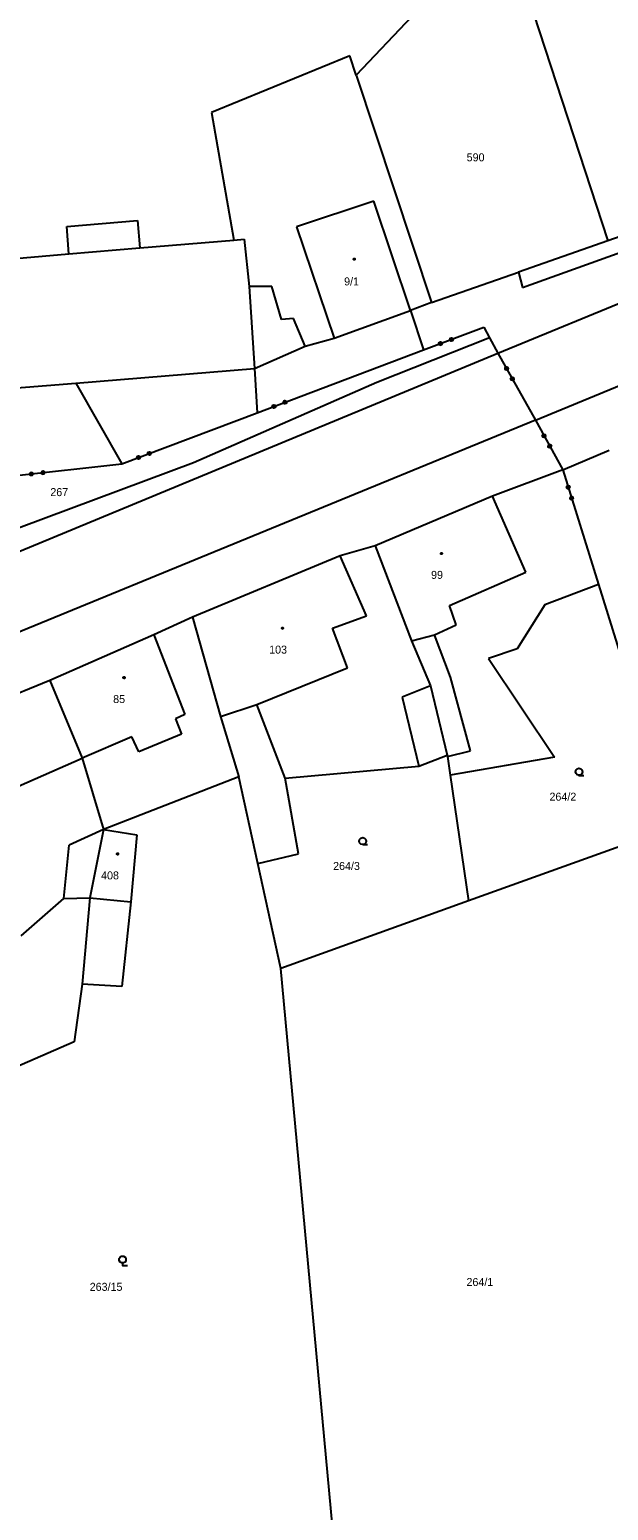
# Model space of a CAD drawing. Extents: x -757994 to -755874, y -1047691 to -1046119.
# Drawn here: x -757261.1 to -757199.7, y -1047217.4 to -1047060.2 of the extents above; entities that cross this region are included whole.
import ezdxf

# ---------------------------------------------------------------- set-up
doc = ezdxf.new("R2010")
doc.units = 0
doc.layers.add('katastrální mapa', color=7, linetype='Continuous')

msp = doc.modelspace()

# ---------------------------------------------------------------- linework, layer by layer
at = {"layer": 'katastrální mapa'}
for p, q in [((-757208.88, -1047054.61), (-757199.72, -1047082.6)), ((-757220.55, -1047058.76), (-757226.46, -1047065)), ((-757227.14, -1047062.93), (-757241.82, -1047068.97)), ((-757226.46, -1047065), (-757227.14, -1047062.93)), ((-757226.46, -1047065), (-757218.46, -1047089.16)), ((-757241.82, -1047068.97), (-757239.44, -1047082.51)), ((-757208.8, -1047087.54), (-757161.08, -1047070.47)), ((-757224.58, -1047078.37), (-757232.8, -1047081.1)), ((-757220.69, -1047090), (-757224.58, -1047078.37)), ((-757188.89, -1047078.75), (-757199.72, -1047082.6)), ((-757257.18, -1047081.07), (-757249.65, -1047080.45)), ((-757256.94, -1047083.99), (-757257.18, -1047081.07)), ((-757249.65, -1047080.45), (-757249.41, -1047083.35)), ((-757232.8, -1047081.1), (-757228.8, -1047092.94)), ((-757249.41, -1047083.35), (-757239.44, -1047082.51)), ((-757239.44, -1047082.51), (-757238.34, -1047082.42)), ((-757238.34, -1047082.42), (-757237.82, -1047087.44)), ((-757199.72, -1047082.6), (-757209.22, -1047085.92)), ((-757273.46, -1047085.38), (-757256.94, -1047083.99)), ((-757256.94, -1047083.99), (-757249.41, -1047083.35)), ((-757211.4, -1047094.51), (-757187.69, -1047084.76)), ((-757218.46, -1047089.16), (-757209.22, -1047085.92)), ((-757209.22, -1047085.92), (-757208.8, -1047087.54)), ((-757237.82, -1047087.44), (-757237.26, -1047096.14)), ((-757235.42, -1047087.45), (-757237.82, -1047087.44)), ((-757234.39, -1047090.94), (-757235.42, -1047087.45)), ((-757218.46, -1047089.16), (-757220.69, -1047090)), ((-757233.1, -1047090.83), (-757234.39, -1047090.94)), ((-757231.87, -1047093.77), (-757233.1, -1047090.83)), ((-757228.8, -1047092.94), (-757220.69, -1047090)), ((-757220.69, -1047090), (-757219.29, -1047094.18)), ((-757207.43, -1047101.65), (-757181.1, -1047090.75)), ((-757219.29, -1047094.18), (-757212.89, -1047091.77)), ((-757212.89, -1047091.77), (-757212.3, -1047092.9)), ((-757237.26, -1047096.14), (-757231.87, -1047093.77)), ((-757236.96, -1047100.85), (-757219.29, -1047094.18)), ((-757231.87, -1047093.77), (-757228.8, -1047092.94)), ((-757212.3, -1047092.9), (-757224.25, -1047097.65)), ((-757212.3, -1047092.9), (-757211.4, -1047094.51)), ((-757291.57, -1047127.72), (-757211.4, -1047094.51)), ((-757211.4, -1047094.51), (-757207.43, -1047101.65)), ((-757256.2, -1047097.7), (-757237.26, -1047096.14)), ((-757237.26, -1047096.14), (-757236.96, -1047100.85)), ((-757272.37, -1047099.04), (-757256.2, -1047097.7)), ((-757256.2, -1047097.7), (-757251.34, -1047106.28)), ((-757224.25, -1047097.65), (-757243.71, -1047106.19)), ((-757207.43, -1047101.65), (-757361.65, -1047164.98)), ((-757251.34, -1047106.28), (-757236.96, -1047100.85)), ((-757207.43, -1047101.65), (-757204.51, -1047106.93)), ((-757204.51, -1047106.93), (-757199.6, -1047104.83)), ((-757243.71, -1047106.19), (-757271.09, -1047116.4)), ((-757262.83, -1047107.57), (-757251.34, -1047106.28)), ((-757204.51, -1047106.93), (-757211.98, -1047109.72)), ((-757204.51, -1047106.93), (-757200.73, -1047119.11)), ((-757211.98, -1047109.72), (-757224.45, -1047114.99)), ((-757208.45, -1047117.77), (-757211.98, -1047109.72)), ((-757228.14, -1047116.06), (-757243.82, -1047122.55)), ((-757224.45, -1047114.99), (-757228.14, -1047116.06)), ((-757225.35, -1047122.44), (-757228.14, -1047116.06)), ((-757224.45, -1047114.99), (-757220.57, -1047125.07)), ((-757216.53, -1047121.32), (-757208.45, -1047117.77)), ((-757200.73, -1047119.11), (-757206.42, -1047121.26)), ((-757200.73, -1047119.11), (-757198.26, -1047127.08)), ((-757228.98, -1047123.74), (-757225.35, -1047122.44)), ((-757215.84, -1047123.37), (-757216.53, -1047121.32)), ((-757206.42, -1047121.26), (-757209.37, -1047125.93)), ((-757243.82, -1047122.55), (-757247.94, -1047124.46)), ((-757243.82, -1047122.55), (-757240.84, -1047133.12)), ((-757227.36, -1047127.95), (-757228.98, -1047123.74)), ((-757218.12, -1047124.45), (-757215.84, -1047123.37)), ((-757247.94, -1047124.46), (-757258.96, -1047129.28)), ((-757247.94, -1047124.46), (-757244.65, -1047132.92)), ((-757220.57, -1047125.07), (-757218.12, -1047124.45)), ((-757220.57, -1047125.07), (-757218.55, -1047129.87)), ((-757216.44, -1047128.94), (-757218.12, -1047124.45)), ((-757209.37, -1047125.93), (-757212.4, -1047126.95)), ((-757212.4, -1047126.95), (-757205.4, -1047137.45)), ((-757236.98, -1047131.83), (-757227.36, -1047127.95)), ((-757258.96, -1047129.28), (-757272.8, -1047134.93)), ((-757258.96, -1047129.28), (-757255.53, -1047137.56)), ((-757218.55, -1047129.87), (-757221.57, -1047131.05)), ((-757218.55, -1047129.87), (-757216.8, -1047137.22)), ((-757214.31, -1047136.77), (-757216.44, -1047128.94)), ((-757240.84, -1047133.12), (-757236.98, -1047131.83)), ((-757233.98, -1047139.66), (-757236.98, -1047131.83)), ((-757221.57, -1047131.05), (-757219.81, -1047138.41)), ((-757244.65, -1047132.92), (-757245.63, -1047133.36)), ((-757245.63, -1047133.36), (-757244.99, -1047134.98)), ((-757240.84, -1047133.12), (-757238.89, -1047139.54)), ((-757244.99, -1047134.98), (-757249.54, -1047136.86)), ((-757250.27, -1047135.28), (-757255.53, -1047137.56)), ((-757249.54, -1047136.86), (-757250.27, -1047135.28)), ((-757268.85, -1047143.38), (-757255.53, -1047137.56)), ((-757255.53, -1047137.56), (-757253.27, -1047145.13)), ((-757219.81, -1047138.41), (-757216.8, -1047137.22)), ((-757216.8, -1047137.22), (-757216.74, -1047137.36)), ((-757216.74, -1047137.36), (-757214.31, -1047136.77)), ((-757216.74, -1047137.36), (-757216.46, -1047139.34)), ((-757205.4, -1047137.45), (-757216.46, -1047139.34)), ((-757238.89, -1047139.54), (-757253.27, -1047145.13)), ((-757236.89, -1047148.72), (-757238.89, -1047139.54)), ((-757233.98, -1047139.66), (-757219.81, -1047138.41)), ((-757232.56, -1047147.71), (-757233.98, -1047139.66)), ((-757216.46, -1047139.34), (-757214.51, -1047152.71)), ((-757253.27, -1047145.13), (-757256.92, -1047146.79)), ((-757253.27, -1047145.13), (-757254.71, -1047152.37)), ((-757253.27, -1047145.13), (-757249.74, -1047145.67)), ((-757249.74, -1047145.67), (-757250.37, -1047152.8)), ((-757194.19, -1047145.38), (-757214.51, -1047152.71)), ((-757257.49, -1047152.45), (-757256.92, -1047146.79)), ((-757236.89, -1047148.72), (-757232.56, -1047147.71)), ((-757234.45, -1047159.9), (-757236.89, -1047148.72)), ((-757257.49, -1047152.45), (-757254.71, -1047152.37)), ((-757254.71, -1047152.37), (-757255.53, -1047161.54)), ((-757254.71, -1047152.37), (-757250.37, -1047152.8)), ((-757262.03, -1047156.41), (-757257.49, -1047152.45)), ((-757250.37, -1047152.8), (-757251.34, -1047161.8)), ((-757214.51, -1047152.71), (-757234.45, -1047159.9)), ((-757227.56, -1047234.43), (-757234.45, -1047159.9)), ((-757255.53, -1047161.54), (-757256.38, -1047167.68)), ((-757251.34, -1047161.8), (-757255.53, -1047161.54)), ((-757256.38, -1047167.68), (-757270.3, -1047173.71))]:
    msp.add_line(p, q, dxfattribs=at)
for points in [[(-757226.65, -1047084.46), (-757226.6, -1047084.47), (-757226.58, -1047084.51), (-757226.57, -1047084.54), (-757226.58, -1047084.59), (-757226.61, -1047084.62), (-757226.65, -1047084.62), (-757226.7, -1047084.61), (-757226.73, -1047084.58), (-757226.74, -1047084.54), (-757226.73, -1047084.5), (-757226.69, -1047084.46)], [(-757217.4, -1047115.72), (-757217.35, -1047115.73), (-757217.33, -1047115.77), (-757217.32, -1047115.8), (-757217.33, -1047115.85), (-757217.36, -1047115.88), (-757217.4, -1047115.89), (-757217.45, -1047115.87), (-757217.48, -1047115.84), (-757217.49, -1047115.8), (-757217.48, -1047115.76), (-757217.44, -1047115.72)], [(-757234.27, -1047123.66), (-757234.22, -1047123.67), (-757234.2, -1047123.71), (-757234.19, -1047123.74), (-757234.2, -1047123.78), (-757234.24, -1047123.82), (-757234.27, -1047123.83), (-757234.32, -1047123.81), (-757234.35, -1047123.78), (-757234.35, -1047123.74), (-757234.35, -1047123.7), (-757234.3, -1047123.66)], [(-757251.09, -1047128.91), (-757251.04, -1047128.92), (-757251.01, -1047128.96), (-757251, -1047128.99), (-757251.01, -1047129.03), (-757251.05, -1047129.07), (-757251.09, -1047129.08), (-757251.14, -1047129.06), (-757251.17, -1047129.03), (-757251.18, -1047128.99), (-757251.17, -1047128.95), (-757251.12, -1047128.91)], [(-757251.78, -1047147.64), (-757251.73, -1047147.65), (-757251.71, -1047147.69), (-757251.7, -1047147.72), (-757251.71, -1047147.76), (-757251.75, -1047147.8), (-757251.78, -1047147.8), (-757251.83, -1047147.79), (-757251.85, -1047147.76), (-757251.86, -1047147.72), (-757251.85, -1047147.68), (-757251.82, -1047147.64)]]:
    msp.add_lwpolyline(points, close=True, dxfattribs=at)
for points in [[(-757217.51, -1047093.34), (-757217.39, -1047093.39), (-757217.34, -1047093.52), (-757217.39, -1047093.64), (-757217.52, -1047093.69), (-757217.64, -1047093.63), (-757217.69, -1047093.51), (-757217.63, -1047093.39), (-757217.51, -1047093.34), (-757217.51, -1047093.36), (-757217.62, -1047093.4), (-757217.64, -1047093.45), (-757217.45, -1047093.38), (-757217.4, -1047093.4), (-757217.66, -1047093.5), (-757217.65, -1047093.54), (-757217.39, -1047093.44), (-757217.37, -1047093.48), (-757217.64, -1047093.58), (-757217.62, -1047093.62), (-757217.36, -1047093.52), (-757217.38, -1047093.57), (-757217.57, -1047093.64), (-757217.52, -1047093.66), (-757217.41, -1047093.62)], [(-757216.34, -1047092.9), (-757216.22, -1047092.95), (-757216.17, -1047093.08), (-757216.22, -1047093.2), (-757216.35, -1047093.25), (-757216.47, -1047093.19), (-757216.52, -1047093.07), (-757216.46, -1047092.94), (-757216.34, -1047092.9), (-757216.34, -1047092.92), (-757216.46, -1047092.96), (-757216.48, -1047093.02), (-757216.29, -1047092.94), (-757216.24, -1047092.97), (-757216.5, -1047093.07), (-757216.49, -1047093.1), (-757216.23, -1047093.01), (-757216.21, -1047093.04), (-757216.48, -1047093.14), (-757216.46, -1047093.18), (-757216.2, -1047093.08), (-757216.22, -1047093.13), (-757216.41, -1047093.2), (-757216.36, -1047093.23), (-757216.25, -1047093.18)], [(-757210.31, -1047096.15), (-757210.34, -1047096.28), (-757210.46, -1047096.34), (-757210.59, -1047096.31), (-757210.65, -1047096.19), (-757210.62, -1047096.06), (-757210.5, -1047095.99), (-757210.37, -1047096.03), (-757210.31, -1047096.15), (-757210.33, -1047096.15), (-757210.38, -1047096.05), (-757210.44, -1047096.03), (-757210.34, -1047096.21), (-757210.36, -1047096.26), (-757210.49, -1047096.02), (-757210.53, -1047096.04), (-757210.39, -1047096.28), (-757210.43, -1047096.3), (-757210.56, -1047096.06), (-757210.6, -1047096.08), (-757210.46, -1047096.32), (-757210.52, -1047096.31), (-757210.61, -1047096.13), (-757210.63, -1047096.19), (-757210.57, -1047096.29)], [(-757209.7, -1047097.24), (-757209.73, -1047097.37), (-757209.85, -1047097.44), (-757209.98, -1047097.4), (-757210.05, -1047097.28), (-757210.01, -1047097.15), (-757209.89, -1047097.09), (-757209.76, -1047097.12), (-757209.7, -1047097.24), (-757209.72, -1047097.24), (-757209.78, -1047097.13), (-757209.84, -1047097.12), (-757209.74, -1047097.29), (-757209.75, -1047097.35), (-757209.89, -1047097.1), (-757209.92, -1047097.12), (-757209.79, -1047097.37), (-757209.82, -1047097.39), (-757209.96, -1047097.14), (-757209.99, -1047097.16), (-757209.86, -1047097.41), (-757209.91, -1047097.39), (-757210.01, -1047097.22), (-757210.03, -1047097.27), (-757209.97, -1047097.37)], [(-757235.18, -1047100.01), (-757235.06, -1047100.06), (-757235.01, -1047100.19), (-757235.06, -1047100.31), (-757235.19, -1047100.36), (-757235.31, -1047100.3), (-757235.36, -1047100.18), (-757235.3, -1047100.05), (-757235.18, -1047100.01), (-757235.18, -1047100.03), (-757235.29, -1047100.07), (-757235.31, -1047100.12), (-757235.12, -1047100.05), (-757235.07, -1047100.07), (-757235.33, -1047100.17), (-757235.32, -1047100.21), (-757235.06, -1047100.11), (-757235.04, -1047100.15), (-757235.31, -1047100.25), (-757235.29, -1047100.28), (-757235.03, -1047100.19), (-757235.05, -1047100.24), (-757235.24, -1047100.31), (-757235.19, -1047100.33), (-757235.08, -1047100.29)], [(-757234.01, -1047099.56), (-757233.89, -1047099.62), (-757233.84, -1047099.75), (-757233.89, -1047099.87), (-757234.02, -1047099.92), (-757234.14, -1047099.86), (-757234.19, -1047099.73), (-757234.13, -1047099.61), (-757234.01, -1047099.56), (-757234.02, -1047099.59), (-757234.13, -1047099.63), (-757234.15, -1047099.68), (-757233.96, -1047099.61), (-757233.91, -1047099.64), (-757234.17, -1047099.73), (-757234.16, -1047099.77), (-757233.9, -1047099.67), (-757233.88, -1047099.71), (-757234.15, -1047099.81), (-757234.13, -1047099.85), (-757233.87, -1047099.75), (-757233.89, -1047099.8), (-757234.08, -1047099.87), (-757234.03, -1047099.89), (-757233.92, -1047099.85)], [(-757206.34, -1047103.29), (-757206.38, -1047103.42), (-757206.49, -1047103.49), (-757206.62, -1047103.45), (-757206.69, -1047103.33), (-757206.65, -1047103.2), (-757206.53, -1047103.14), (-757206.4, -1047103.17), (-757206.34, -1047103.29), (-757206.36, -1047103.3), (-757206.42, -1047103.19), (-757206.47, -1047103.18), (-757206.37, -1047103.35), (-757206.39, -1047103.41), (-757206.53, -1047103.16), (-757206.56, -1047103.18), (-757206.43, -1047103.43), (-757206.46, -1047103.44), (-757206.6, -1047103.2), (-757206.63, -1047103.22), (-757206.5, -1047103.46), (-757206.55, -1047103.45), (-757206.65, -1047103.27), (-757206.66, -1047103.33), (-757206.6, -1047103.43)], [(-757248.39, -1047104.99), (-757248.27, -1047105.05), (-757248.22, -1047105.18), (-757248.27, -1047105.3), (-757248.4, -1047105.35), (-757248.52, -1047105.29), (-757248.57, -1047105.16), (-757248.52, -1047105.04), (-757248.39, -1047104.99), (-757248.4, -1047105.02), (-757248.51, -1047105.06), (-757248.53, -1047105.11), (-757248.34, -1047105.04), (-757248.29, -1047105.07), (-757248.55, -1047105.16), (-757248.54, -1047105.2), (-757248.28, -1047105.1), (-757248.26, -1047105.14), (-757248.53, -1047105.24), (-757248.51, -1047105.28), (-757248.25, -1047105.18), (-757248.27, -1047105.23), (-757248.46, -1047105.3), (-757248.41, -1047105.32), (-757248.3, -1047105.28)], [(-757205.73, -1047104.39), (-757205.77, -1047104.51), (-757205.89, -1047104.58), (-757206.02, -1047104.54), (-757206.08, -1047104.43), (-757206.05, -1047104.3), (-757205.93, -1047104.23), (-757205.8, -1047104.27), (-757205.73, -1047104.39), (-757205.76, -1047104.38), (-757205.82, -1047104.28), (-757205.87, -1047104.26), (-757205.77, -1047104.44), (-757205.79, -1047104.49), (-757205.93, -1047104.25), (-757205.96, -1047104.27), (-757205.82, -1047104.51), (-757205.86, -1047104.53), (-757206, -1047104.28), (-757206.03, -1047104.3), (-757205.89, -1047104.55), (-757205.95, -1047104.53), (-757206.05, -1047104.36), (-757206.06, -1047104.41), (-757206, -1047104.52)], [(-757249.56, -1047105.44), (-757249.44, -1047105.49), (-757249.39, -1047105.62), (-757249.44, -1047105.74), (-757249.57, -1047105.79), (-757249.69, -1047105.73), (-757249.74, -1047105.61), (-757249.68, -1047105.48), (-757249.56, -1047105.44), (-757249.56, -1047105.46), (-757249.67, -1047105.5), (-757249.69, -1047105.55), (-757249.5, -1047105.48), (-757249.45, -1047105.5), (-757249.71, -1047105.6), (-757249.7, -1047105.64), (-757249.44, -1047105.54), (-757249.42, -1047105.58), (-757249.69, -1047105.68), (-757249.67, -1047105.71), (-757249.41, -1047105.62), (-757249.43, -1047105.67), (-757249.62, -1047105.74), (-757249.57, -1047105.76), (-757249.46, -1047105.72)], [(-757260.9, -1047107.19), (-757260.79, -1047107.28), (-757260.78, -1047107.41), (-757260.86, -1047107.51), (-757260.99, -1047107.53), (-757261.1, -1047107.45), (-757261.11, -1047107.31), (-757261.03, -1047107.21), (-757260.9, -1047107.19), (-757260.9, -1047107.21), (-757261.02, -1047107.23), (-757261.05, -1047107.27), (-757260.85, -1047107.25), (-757260.81, -1047107.28), (-757261.09, -1047107.31), (-757261.08, -1047107.35), (-757260.8, -1047107.32), (-757260.8, -1047107.36), (-757261.08, -1047107.39), (-757261.07, -1047107.43), (-757260.8, -1047107.4), (-757260.83, -1047107.45), (-757261.03, -1047107.47), (-757260.99, -1047107.5), (-757260.87, -1047107.49)], [(-757259.65, -1047107.05), (-757259.55, -1047107.14), (-757259.53, -1047107.27), (-757259.62, -1047107.38), (-757259.75, -1047107.39), (-757259.86, -1047107.31), (-757259.87, -1047107.17), (-757259.79, -1047107.07), (-757259.65, -1047107.05), (-757259.67, -1047107.07), (-757259.78, -1047107.09), (-757259.82, -1047107.13), (-757259.62, -1047107.11), (-757259.58, -1047107.14), (-757259.86, -1047107.18), (-757259.85, -1047107.22), (-757259.57, -1047107.18), (-757259.57, -1047107.22), (-757259.85, -1047107.26), (-757259.84, -1047107.29), (-757259.56, -1047107.26), (-757259.6, -1047107.31), (-757259.8, -1047107.33), (-757259.75, -1047107.37), (-757259.63, -1047107.35)], [(-757203.77, -1047108.76), (-757203.84, -1047108.88), (-757203.97, -1047108.92), (-757204.09, -1047108.86), (-757204.12, -1047108.73), (-757204.06, -1047108.61), (-757203.93, -1047108.57), (-757203.81, -1047108.63), (-757203.77, -1047108.76), (-757203.8, -1047108.76), (-757203.83, -1047108.65), (-757203.88, -1047108.62), (-757203.82, -1047108.81), (-757203.85, -1047108.86), (-757203.93, -1047108.59), (-757203.97, -1047108.6), (-757203.89, -1047108.87), (-757203.92, -1047108.88), (-757204.01, -1047108.62), (-757204.05, -1047108.63), (-757203.96, -1047108.9), (-757204.01, -1047108.87), (-757204.07, -1047108.68), (-757204.1, -1047108.73), (-757204.06, -1047108.84)], [(-757203.4, -1047109.95), (-757203.47, -1047110.07), (-757203.6, -1047110.11), (-757203.71, -1047110.05), (-757203.75, -1047109.92), (-757203.69, -1047109.8), (-757203.56, -1047109.76), (-757203.44, -1047109.82), (-757203.4, -1047109.95), (-757203.43, -1047109.94), (-757203.46, -1047109.83), (-757203.51, -1047109.8), (-757203.45, -1047109.99), (-757203.48, -1047110.04), (-757203.56, -1047109.78), (-757203.6, -1047109.79), (-757203.52, -1047110.06), (-757203.56, -1047110.07), (-757203.64, -1047109.8), (-757203.68, -1047109.81), (-757203.6, -1047110.08), (-757203.65, -1047110.05), (-757203.7, -1047109.86), (-757203.73, -1047109.91), (-757203.7, -1047110.03)], [(-757202.79, -1047139.36), (-757202.98, -1047139.31), (-757203.11, -1047139.18), (-757203.17, -1047138.99), (-757203.11, -1047138.8), (-757202.98, -1047138.67), (-757202.8, -1047138.62), (-757202.61, -1047138.67), (-757202.48, -1047138.8), (-757202.43, -1047138.99), (-757202.48, -1047139.19), (-757202.61, -1047139.32), (-757202.8, -1047139.37), (-757202.3, -1047139.37)], [(-757225.75, -1047146.72), (-757225.94, -1047146.67), (-757226.08, -1047146.53), (-757226.12, -1047146.35), (-757226.08, -1047146.17), (-757225.94, -1047146.03), (-757225.76, -1047145.98), (-757225.57, -1047146.03), (-757225.44, -1047146.17), (-757225.39, -1047146.36), (-757225.44, -1047146.54), (-757225.57, -1047146.68), (-757225.76, -1047146.73), (-757225.26, -1047146.73)], [(-757251.25, -1047191.16), (-757251.35, -1047191.16), (-757251.52, -1047191.06), (-757251.61, -1047190.89), (-757251.61, -1047190.7), (-757251.52, -1047190.53), (-757251.35, -1047190.43), (-757251.15, -1047190.43), (-757250.98, -1047190.53), (-757250.89, -1047190.7), (-757250.89, -1047190.89), (-757250.98, -1047191.06), (-757251.15, -1047191.16), (-757251.24, -1047191.16), (-757251.24, -1047191.42), (-757250.74, -1047191.42)]]:
    msp.add_lwpolyline(points, dxfattribs=at)

# ---------------------------------------------------------------- texts
for s, p in [('590', (-757214.72, -1047074.15)), ('9/1', (-757227.73, -1047087.33)), ('267', (-757258.92, -1047109.71)), ('99', (-757218.5, -1047118.5)), ('103', (-757235.69, -1047126.44)), ('85', (-757252.25, -1047131.69)), ('264/2', (-757205.93, -1047142.06)), ('264/3', (-757228.9, -1047149.42)), ('408', (-757253.53, -1047150.42)), ('263/15', (-757254.74, -1047194.12)), ('264/1', (-757214.74, -1047193.61))]:
    msp.add_text(s, height=0.85, dxfattribs=at).set_placement(p)

doc.saveas('drawing.dxf')
